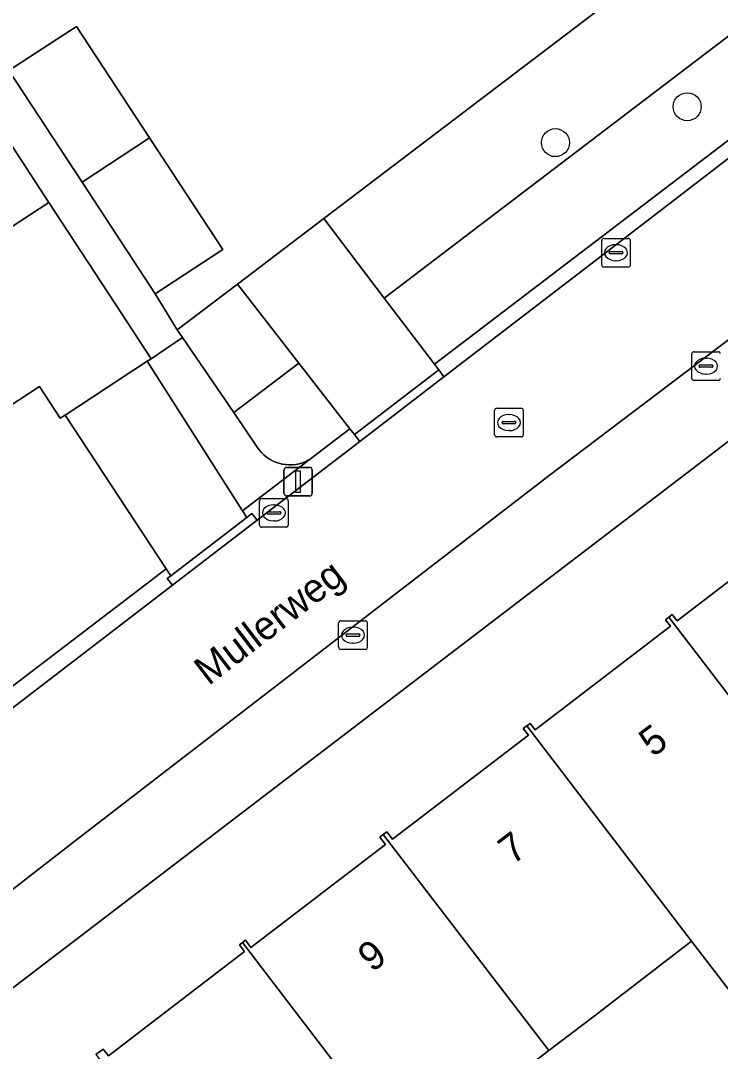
# Model space of a CAD drawing. Extents: x 159352 to 160617, y 385888 to 387323.
# Drawn here: x 159828.84 to 159853.28, y 386667.93 to 386703.96 of the extents above; entities that cross this region are included whole.
import ezdxf

# ---------------------------------------------------------------- set-up
doc = ezdxf.new("R2010")
doc.units = 0
for name, color, linetype in [('IMGEO_Boom', 7, 'Continuous'), ('IMGEO_Erf', 7, 'Continuous'), ('IMGEO_Groenvoorziening', 7, 'Continuous'), ('IMGEO_Hek', 7, 'Continuous'), ('IMGEO_Kolk', 7, 'Continuous'), ('IMGEO_Lichtmast', 7, 'Continuous'), ('IMGEO_Openbare_ruimte_label', 7, 'Continuous'), ('IMGEO_Pand', 7, 'Continuous'), ('IMGEO_Pand_nummerreeks', 7, 'Continuous'), ('IMGEO_Parkeervlak_open', 7, 'Continuous'), ('IMGEO_Rijbaan_lokaal_open', 7, 'Continuous'), ('IMGEO_Rioolput', 7, 'Continuous'), ('IMGEO_Voetpad_open', 7, 'Continuous')]:
    doc.layers.add(name, color=color, linetype=linetype)

msp = doc.modelspace()

# ---------------------------------------------------------------- linework, layer by layer
at = {"layer": 'IMGEO_Boom'}
for centre in [(159852.118, 386700.947), (159847.517, 386699.693)]:
    msp.add_circle(centre, 0.489, dxfattribs=at)
at = {"layer": 'IMGEO_Erf'}
for points in [[(159828.432, 386702.212), (159830.791, 386703.756), (159833.342, 386699.858), (159835.895, 386695.958), (159833.536, 386694.414), (159834.308, 386693.152), (159836.408, 386694.748), (159839.43, 386697.045), (159849.405, 386704.627), (159849.189, 386704.909), (159849.456, 386705.114), (159846.418, 386709.085), (159845.827, 386709.858), (159844.801, 386709.116), (159843.747, 386708.31), (159839.895, 386713.349), (159839.274, 386712.875), (159835.524, 386717.782), (159837.201, 386719.064), (159836.132, 386720.461), (159836.824, 386720.991), (159834.091, 386724.564)], [(159821.458, 386675.28), (159832.581, 386683.774), (159833.923, 386684.799), (159830.392, 386690.173), (159830.222, 386690.062), (159829.5, 386691.167), (159828.035, 386690.211), (159825.487, 386694.113), (159827.784, 386695.613), (159827.484, 386696.072), (159824.931, 386699.972), (159827.273, 386701.505), (159825.544, 386704.15), (159824.026, 386703.158), (159821.497, 386707.027)], [(159864.054, 386697.271), (159827.173, 386669.091)], [(159831.47, 386667.822), (159831.723, 386668.016), (159831.908, 386667.776), (159836.657, 386671.421), (159836.478, 386671.655), (159836.584, 386671.737), (159836.688, 386671.817), (159836.883, 386671.563), (159841.583, 386675.169), (159841.387, 386675.424), (159841.505, 386675.515), (159841.624, 386675.607), (159841.824, 386675.346), (159846.57, 386678.988), (159846.394, 386679.217), (159846.512, 386679.308), (159846.631, 386679.399), (159846.806, 386679.17), (159851.533, 386682.798), (159851.362, 386683.021), (159851.478, 386683.11), (159851.593, 386683.199), (159851.764, 386682.977), (159856.527, 386686.632)], [(159853.618, 386670.024), (159852.27, 386671.786), (159848.864, 386669.171), (159847.286, 386667.962), (159843.854, 386665.329)]]:
    msp.add_lwpolyline(points, dxfattribs=at)
at = {"layer": 'IMGEO_Groenvoorziening'}
for points in [[(159849.405, 386704.627), (159839.43, 386697.045), (159841.54, 386694.263), (159861.92, 386709.793), (159861.761, 386710.042), (159861.683, 386710.149), (159859.811, 386712.594), (159856.856, 386710.327)], [(159841.54, 386694.263), (159843.293, 386691.952), (159861.089, 386705.534), (159861.314, 386705.726), (159861.521, 386705.938), (159861.708, 386706.167), (159861.873, 386706.411), (159862.017, 386706.67), (159862.136, 386706.94), (159862.231, 386707.22), (159862.301, 386707.508), (159862.344, 386707.8), (159862.362, 386708.096), (159862.353, 386708.391), (159862.317, 386708.685), (159862.256, 386708.974), (159862.168, 386709.256), (159862.056, 386709.53), (159861.92, 386709.793)], [(159836.408, 386694.748), (159834.308, 386693.152), (159834.49, 386692.885), (159834.669, 386692.623), (159836.284, 386690.258), (159838.555, 386691.988)], [(159840.337, 386689.696), (159838.555, 386691.988), (159836.284, 386690.258), (159837.105, 386689.055), (159837.174, 386688.957), (159837.251, 386688.865), (159837.336, 386688.781), (159837.428, 386688.704), (159837.527, 386688.636), (159837.631, 386688.577), (159837.74, 386688.528), (159837.853, 386688.489), (159837.969, 386688.459), (159838.088, 386688.441), (159838.207, 386688.433), (159838.327, 386688.436), (159838.446, 386688.449), (159838.563, 386688.473), (159838.678, 386688.507), (159838.789, 386688.552), (159838.896, 386688.606), (159838.962, 386688.646)]]:
    msp.add_lwpolyline(points, close=True, dxfattribs=at)
at = {"layer": 'IMGEO_Hek'}
for points in [[(159849.405, 386704.627), (159839.43, 386697.045)], [(159839.43, 386697.045), (159838.989, 386696.71)], [(159836.408, 386694.748), (159834.308, 386693.152), (159834.669, 386692.623)], [(159836.594, 386694.89), (159836.408, 386694.748)]]:
    msp.add_lwpolyline(points, dxfattribs=at)
at = {"layer": 'IMGEO_Kolk'}
for p, q in [((159849.131, 386695.421), (159849.131, 386696.273)), ((159849.206, 386696.347), (159850.058, 386696.347)), ((159849.619, 386696.127), (159849.644, 386696.127)), ((159850.132, 386696.273), (159850.132, 386695.421)), ((159849.39, 386695.841), (159849.39, 386695.853)), ((159849.828, 386695.804), (159849.43, 386695.804)), ((159849.433, 386695.89), (159849.831, 386695.89)), ((159849.874, 386695.853), (159849.874, 386695.841)), ((159849.642, 386695.567), (159849.617, 386695.567)), ((159850.058, 386695.347), (159849.206, 386695.347)), ((159852.275, 386691.459), (159852.275, 386692.311)), ((159852.35, 386692.385), (159853.202, 386692.385)), ((159852.763, 386692.165), (159852.788, 386692.165)), ((159852.534, 386691.879), (159852.534, 386691.891)), ((159852.972, 386691.842), (159852.574, 386691.842)), ((159852.577, 386691.928), (159852.975, 386691.928)), ((159853.018, 386691.891), (159853.018, 386691.879)), ((159852.786, 386691.605), (159852.761, 386691.605)), ((159853.202, 386691.385), (159852.35, 386691.385)), ((159837.185, 386686.326), (159837.185, 386687.178)), ((159837.26, 386687.252), (159838.112, 386687.252)), ((159838.186, 386687.178), (159838.186, 386686.326)), ((159837.444, 386686.746), (159837.444, 386686.758)), ((159837.487, 386686.795), (159837.885, 386686.795)), ((159837.673, 386687.032), (159837.698, 386687.032)), ((159837.928, 386686.758), (159837.928, 386686.746)), ((159837.882, 386686.709), (159837.484, 386686.709)), ((159837.696, 386686.472), (159837.671, 386686.472)), ((159838.112, 386686.252), (159837.26, 386686.252)), ((159839.946, 386682.056), (159839.946, 386682.908)), ((159840.021, 386682.982), (159840.873, 386682.982)), ((159840.947, 386682.908), (159840.947, 386682.056)), ((159840.205, 386682.476), (159840.205, 386682.488)), ((159840.643, 386682.439), (159840.245, 386682.439)), ((159840.248, 386682.525), (159840.646, 386682.525)), ((159840.434, 386682.762), (159840.459, 386682.762)), ((159840.689, 386682.488), (159840.689, 386682.476)), ((159840.457, 386682.202), (159840.432, 386682.202)), ((159840.873, 386681.982), (159840.021, 386681.982))]:
    msp.add_line(p, q, dxfattribs=at)
for points in [[(159849.131, 386695.421), (159849.131, 386696.273)], [(159849.206, 386696.347), (159850.058, 386696.347)], [(159850.132, 386696.273), (159850.132, 386695.421)], [(159850.058, 386695.347), (159849.206, 386695.347)], [(159852.275, 386691.459), (159852.275, 386692.311)], [(159852.35, 386692.385), (159853.202, 386692.385)], [(159853.202, 386691.385), (159852.35, 386691.385)], [(159837.185, 386686.326), (159837.185, 386687.178)], [(159837.26, 386687.252), (159838.112, 386687.252)], [(159838.186, 386687.178), (159838.186, 386686.326)], [(159838.112, 386686.252), (159837.26, 386686.252)], [(159839.946, 386682.056), (159839.946, 386682.908)], [(159840.021, 386682.982), (159840.873, 386682.982)], [(159840.947, 386682.908), (159840.947, 386682.056)], [(159840.873, 386681.982), (159840.021, 386681.982)]]:
    msp.add_lwpolyline(points, dxfattribs=at)
for centre, radius, start, end in [((159849.208, 386696.271), 0.0765, 91.552, 178.448), ((159849.208, 386696.271), 0.0765, 91.552, 178.448), ((159850.056, 386696.271), 0.0765, 1.552, 88.448), ((159850.056, 386696.271), 0.0765, 1.552, 88.448), ((159849.43, 386695.85), 0.0403, 85.8775, 175.7526), ((159849.427, 386695.84), 0.0366, 178.938, 274.7102), ((159849.831, 386695.847), 0.043, 264.8664, 352.4533), ((159849.835, 386695.852), 0.0386, 1.7309, 96.639), ((159849.208, 386695.423), 0.0765, 181.552, 268.448), ((159849.208, 386695.423), 0.0765, 181.552, 268.448), ((159850.056, 386695.423), 0.0765, 271.552, 358.448), ((159850.056, 386695.423), 0.0765, 271.552, 358.448), ((159852.352, 386692.309), 0.0765, 91.552, 178.448), ((159852.352, 386692.309), 0.0765, 91.552, 178.448), ((159853.2, 386692.309), 0.0765, 1.552, 88.448), ((159853.2, 386692.309), 0.0765, 1.552, 88.448), ((159852.574, 386691.888), 0.0403, 85.8775, 175.7526), ((159852.571, 386691.878), 0.0366, 178.938, 274.7102), ((159852.975, 386691.885), 0.043, 264.8664, 352.4533), ((159852.979, 386691.89), 0.0386, 1.7309, 96.639), ((159852.352, 386691.461), 0.0765, 181.552, 268.448), ((159852.352, 386691.461), 0.0765, 181.552, 268.448), ((159853.2, 386691.461), 0.0765, 271.552, 358.448), ((159853.2, 386691.461), 0.0765, 271.552, 358.448), ((159837.262, 386687.176), 0.0765, 91.552, 178.448), ((159837.262, 386687.176), 0.0765, 91.552, 178.448), ((159838.11, 386687.176), 0.0765, 1.552, 88.448), ((159838.11, 386687.176), 0.0765, 1.552, 88.448), ((159837.484, 386686.755), 0.0403, 85.8775, 175.7526), ((159837.481, 386686.745), 0.0366, 178.938, 274.7102), ((159837.885, 386686.752), 0.043, 264.8664, 352.4533), ((159837.889, 386686.757), 0.0386, 1.7309, 96.639), ((159837.262, 386686.328), 0.0765, 181.552, 268.448), ((159837.262, 386686.328), 0.0765, 181.552, 268.448), ((159838.11, 386686.328), 0.0765, 271.552, 358.448), ((159838.11, 386686.328), 0.0765, 271.552, 358.448), ((159840.023, 386682.906), 0.0765, 91.552, 178.448), ((159840.023, 386682.906), 0.0765, 91.552, 178.448), ((159840.871, 386682.906), 0.0765, 1.552, 88.448), ((159840.871, 386682.906), 0.0765, 1.552, 88.448), ((159840.245, 386682.485), 0.0403, 85.8775, 175.7526), ((159840.242, 386682.475), 0.0366, 178.938, 274.7102), ((159840.646, 386682.482), 0.043, 264.8664, 352.4533), ((159840.65, 386682.487), 0.0386, 1.7309, 96.639), ((159840.023, 386682.058), 0.0765, 181.552, 268.448), ((159840.023, 386682.058), 0.0765, 181.552, 268.448), ((159840.871, 386682.058), 0.0765, 271.552, 358.448), ((159840.871, 386682.058), 0.0765, 271.552, 358.448)]:
    msp.add_arc(centre, radius, start, end, dxfattribs=at)
for centre, major_axis, ratio, start_param, end_param in [((159849.618, 386695.847), (-0.387, 0.002), 0.722429, 4.712389, 7.853982), ((159849.643, 386695.847), (-0.39, 0.002), 0.717154, 1.570796, 4.712389), ((159852.762, 386691.885), (-0.387, 0.002), 0.722429, 4.712389, 7.853982), ((159852.787, 386691.885), (-0.39, 0.002), 0.717154, 1.570796, 4.712389), ((159837.672, 386686.752), (-0.387, 0.002), 0.722429, 4.712389, 7.853982), ((159837.697, 386686.752), (-0.39, 0.002), 0.717154, 1.570796, 4.712389), ((159840.433, 386682.482), (-0.387, 0.002), 0.722429, 4.712389, 7.853982), ((159840.458, 386682.482), (-0.39, 0.002), 0.717154, 1.570796, 4.712389)]:
    msp.add_ellipse(centre, major_axis=major_axis, ratio=ratio, start_param=start_param, end_param=end_param, dxfattribs=at)
at = {"layer": 'IMGEO_Lichtmast'}
for p, q in [((159838.034, 386687.445), (159838.034, 386688.245)), ((159838.034, 386688.245), (159838.034, 386687.445)), ((159838.134, 386688.345), (159838.924, 386688.345)), ((159838.924, 386688.345), (159838.134, 386688.345)), ((159839.024, 386688.245), (159839.024, 386687.445)), ((159839.024, 386687.445), (159839.024, 386688.245)), ((159838.924, 386687.345), (159838.134, 386687.345)), ((159838.134, 386687.345), (159838.924, 386687.345))]:
    msp.add_line(p, q, dxfattribs=at)
msp.add_lwpolyline([(159838.454, 386688.22), (159838.604, 386688.22), (159838.604, 386687.47), (159838.454, 386687.47), (159838.454, 386688.22)], dxfattribs=at)
for centre, start, end in [((159838.134, 386688.245), 90, 180), ((159838.134, 386688.245), 90, 180), ((159838.924, 386688.245), 0, 90), ((159838.924, 386688.245), 360, 90), ((159838.134, 386687.445), 180, 270), ((159838.134, 386687.445), 180, 270), ((159838.924, 386687.445), 270, 0), ((159838.924, 386687.445), 270, 0)]:
    msp.add_arc(centre, 0.1, start, end, dxfattribs=at)
at = {"layer": 'IMGEO_Pand'}
for points in [[(159833.342, 386699.858), (159830.791, 386703.756), (159828.432, 386702.212), (159830.984, 386698.313)], [(159829.825, 386697.605), (159827.273, 386701.505), (159824.931, 386699.972), (159827.484, 386696.072)], [(159835.895, 386695.958), (159833.342, 386699.858), (159830.984, 386698.313), (159833.536, 386694.414)], [(159833.262, 386692.051), (159833.401, 386692.142), (159832.377, 386693.706), (159829.825, 386697.605), (159827.484, 386696.072), (159827.784, 386695.613), (159825.487, 386694.113), (159828.035, 386690.211), (159829.5, 386691.167), (159830.222, 386690.062), (159830.392, 386690.173)], [(159856.463, 386686.936), (159856.357, 386686.854), (159856.527, 386686.632), (159851.764, 386682.977), (159851.593, 386683.199), (159851.478, 386683.11), (159857.285, 386675.522), (159858.845, 386676.719), (159859.389, 386677.136), (159862.271, 386679.348)], [(159851.478, 386683.11), (159851.362, 386683.021), (159851.533, 386682.798), (159846.806, 386679.17), (159846.631, 386679.399), (159846.512, 386679.308), (159852.27, 386671.786), (159853.618, 386670.024), (159858.584, 386673.825), (159857.803, 386674.845), (159857.371, 386675.41), (159857.285, 386675.522)], [(159846.512, 386679.308), (159846.394, 386679.217), (159846.57, 386678.988), (159841.824, 386675.346), (159841.624, 386675.607), (159841.505, 386675.515), (159847.286, 386667.962), (159848.864, 386669.171), (159852.27, 386671.786)], [(159841.505, 386675.515), (159841.387, 386675.424), (159841.583, 386675.169), (159836.883, 386671.563), (159836.688, 386671.817), (159836.584, 386671.737), (159842.363, 386664.185), (159843.854, 386665.329), (159847.286, 386667.962)], [(159836.584, 386671.737), (159836.478, 386671.655), (159836.657, 386671.421), (159831.908, 386667.776), (159831.723, 386668.016), (159831.47, 386667.822), (159832.206, 386666.863), (159828.86, 386664.294), (159831.126, 386660.227), (159830.65, 386659.861), (159832.248, 386656.686), (159837.798, 386659.481), (159837.362, 386660.348), (159842.363, 386664.185)]]:
    msp.add_lwpolyline(points, close=True, dxfattribs=at)
at = {"layer": 'IMGEO_Parkeervlak_open'}
msp.add_lwpolyline([(159841.54, 386694.263), (159839.43, 386697.045), (159836.408, 386694.748), (159838.555, 386691.988), (159840.337, 386689.696), (159840.496, 386689.492), (159843.441, 386691.758), (159843.293, 386691.952)], close=True, dxfattribs=at)
at = {"layer": 'IMGEO_Rijbaan_lokaal_open'}
for points in [[(159863.832, 386700.671), (159864.459, 386701.171), (159865.056, 386701.608), (159862.244, 386705.317), (159862.013, 386705.603), (159861.75, 386705.388), (159861.301, 386705.045), (159855.96, 386700.988), (159849.315, 386695.879), (159843.624, 386691.509), (159840.684, 386689.252), (159837.103, 386686.501), (159834.14, 386684.226), (159825.111, 386677.292), (159824.471, 386676.814), (159823.839, 386676.331)], [(159825.876, 386671.516), (159830.74, 386675.294), (159847.292, 386688.057), (159855.336, 386694.15), (159863.832, 386700.671)]]:
    msp.add_lwpolyline(points, dxfattribs=at)
at = {"layer": 'IMGEO_Rioolput'}
for p, q in [((159845.468, 386690.409), (159846.32, 386690.409)), ((159845.393, 386689.483), (159845.393, 386690.335)), ((159845.881, 386690.189), (159845.906, 386690.189)), ((159846.394, 386690.335), (159846.394, 386689.483)), ((159845.652, 386689.903), (159845.652, 386689.915)), ((159846.09, 386689.866), (159845.692, 386689.866)), ((159845.695, 386689.952), (159846.093, 386689.952)), ((159845.904, 386689.629), (159845.879, 386689.629)), ((159846.136, 386689.915), (159846.136, 386689.903)), ((159846.32, 386689.409), (159845.468, 386689.409))]:
    msp.add_line(p, q, dxfattribs=at)
for points in [[(159845.468, 386690.409), (159846.32, 386690.409)], [(159845.393, 386689.483), (159845.393, 386690.335)], [(159846.394, 386690.335), (159846.394, 386689.483)], [(159846.32, 386689.409), (159845.468, 386689.409)]]:
    msp.add_lwpolyline(points, dxfattribs=at)
for centre, radius, start, end in [((159845.47, 386690.333), 0.0765, 91.552, 178.448), ((159845.47, 386690.333), 0.0765, 91.552, 178.448), ((159846.318, 386690.333), 0.0765, 1.552, 88.448), ((159846.318, 386690.333), 0.0765, 1.552, 88.448), ((159845.692, 386689.912), 0.0403, 85.8775, 175.7526), ((159845.689, 386689.902), 0.0366, 178.938, 274.7102), ((159846.093, 386689.909), 0.043, 264.8664, 352.4533), ((159846.097, 386689.914), 0.0386, 1.7309, 96.639), ((159845.47, 386689.485), 0.0765, 181.552, 268.448), ((159845.47, 386689.485), 0.0765, 181.552, 268.448), ((159846.318, 386689.485), 0.0765, 271.552, 358.448), ((159846.318, 386689.485), 0.0765, 271.552, 358.448)]:
    msp.add_arc(centre, radius, start, end, dxfattribs=at)
for centre, major_axis, ratio, start_param, end_param in [((159845.88, 386689.909), (-0.387, 0.002), 0.722429, 4.712389, 7.853982), ((159845.905, 386689.909), (-0.39, 0.002), 0.717154, 1.570796, 4.712389)]:
    msp.add_ellipse(centre, major_axis=major_axis, ratio=ratio, start_param=start_param, end_param=end_param, dxfattribs=at)
at = {"layer": 'IMGEO_Voetpad_open'}
for points in [[(159863.687, 386707.459), (159862.056, 386709.53), (159862.168, 386709.256), (159862.256, 386708.974), (159862.317, 386708.685), (159862.353, 386708.391), (159862.362, 386708.096), (159862.344, 386707.8), (159862.301, 386707.508), (159862.231, 386707.22), (159862.136, 386706.94), (159862.017, 386706.67), (159861.873, 386706.411), (159861.708, 386706.167), (159861.521, 386705.938), (159861.314, 386705.726), (159861.089, 386705.534), (159843.293, 386691.952), (159843.441, 386691.758), (159843.624, 386691.509), (159849.315, 386695.879), (159855.96, 386700.988), (159861.301, 386705.045)], [(159865.056, 386701.608), (159864.459, 386701.171), (159863.832, 386700.671), (159855.336, 386694.15), (159847.292, 386688.057), (159830.74, 386675.294), (159825.876, 386671.516)], [(159824.375, 386665.546), (159824.471, 386665.345), (159828.052, 386658.264), (159830.226, 386659.548), (159826.652, 386666.704), (159826.599, 386666.826), (159826.54, 386666.995), (159826.497, 386667.168), (159826.47, 386667.344), (159826.458, 386667.522), (159826.463, 386667.7), (159826.483, 386667.877), (159826.519, 386668.052), (159826.571, 386668.222), (159826.637, 386668.388), (159826.718, 386668.546), (159826.813, 386668.697), (159826.921, 386668.839), (159827.041, 386668.971), (159827.173, 386669.091), (159864.054, 386697.271), (159866.403, 386694.181), (159871.179, 386697.854)], [(159823.839, 386676.331), (159824.471, 386676.814), (159825.111, 386677.292), (159834.14, 386684.226), (159833.96, 386684.462), (159834.085, 386684.553), (159833.923, 386684.799), (159832.581, 386683.774), (159821.458, 386675.28)]]:
    msp.add_lwpolyline(points, dxfattribs=at)
for points in [[(159830.984, 386698.313), (159828.432, 386702.212), (159826.679, 386704.893), (159826.198, 386704.578), (159825.544, 386704.15), (159827.273, 386701.505), (159829.825, 386697.605), (159832.377, 386693.706), (159833.401, 386692.142), (159834.49, 386692.885), (159834.308, 386693.152), (159833.536, 386694.414)], [(159834.669, 386692.623), (159834.49, 386692.885), (159833.401, 386692.142), (159833.262, 386692.051), (159836.586, 386686.831), (159836.69, 386686.911), (159838.962, 386688.646), (159838.896, 386688.606), (159838.789, 386688.552), (159838.678, 386688.507), (159838.563, 386688.473), (159838.446, 386688.449), (159838.327, 386688.436), (159838.207, 386688.433), (159838.088, 386688.441), (159837.969, 386688.459), (159837.853, 386688.489), (159837.74, 386688.528), (159837.631, 386688.577), (159837.527, 386688.636), (159837.428, 386688.704), (159837.336, 386688.781), (159837.251, 386688.865), (159837.174, 386688.957), (159837.105, 386689.055), (159836.284, 386690.258)], [(159830.392, 386690.173), (159833.923, 386684.799), (159834.085, 386684.553), (159836.737, 386686.594), (159836.586, 386686.831), (159833.262, 386692.051)], [(159843.624, 386691.509), (159843.441, 386691.758), (159840.496, 386689.492), (159840.684, 386689.252)], [(159840.684, 386689.252), (159840.496, 386689.492), (159840.337, 386689.696), (159838.962, 386688.646), (159836.69, 386686.911), (159836.586, 386686.831), (159836.737, 386686.594), (159836.917, 386686.73), (159837.103, 386686.501)], [(159837.103, 386686.501), (159836.917, 386686.73), (159836.737, 386686.594), (159834.085, 386684.553), (159833.96, 386684.462), (159834.14, 386684.226)]]:
    msp.add_lwpolyline(points, close=True, dxfattribs=at)

# ---------------------------------------------------------------- texts
at = {"layer": 'IMGEO_Openbare_ruimte_label'}
msp.add_text('Mullerweg', height=1, rotation=37.4428, dxfattribs=at).set_placement((159835.399, 386680.693))
at = {"layer": 'IMGEO_Pand_nummerreeks'}
for s, p in [('5', (159850.928, 386678.19)), ('7', (159846.02, 386674.431)), ('9', (159841.112, 386670.671))]:
    msp.add_text(s, height=1, rotation=37.4485, dxfattribs=at).set_placement(p)

doc.saveas('drawing.dxf')
